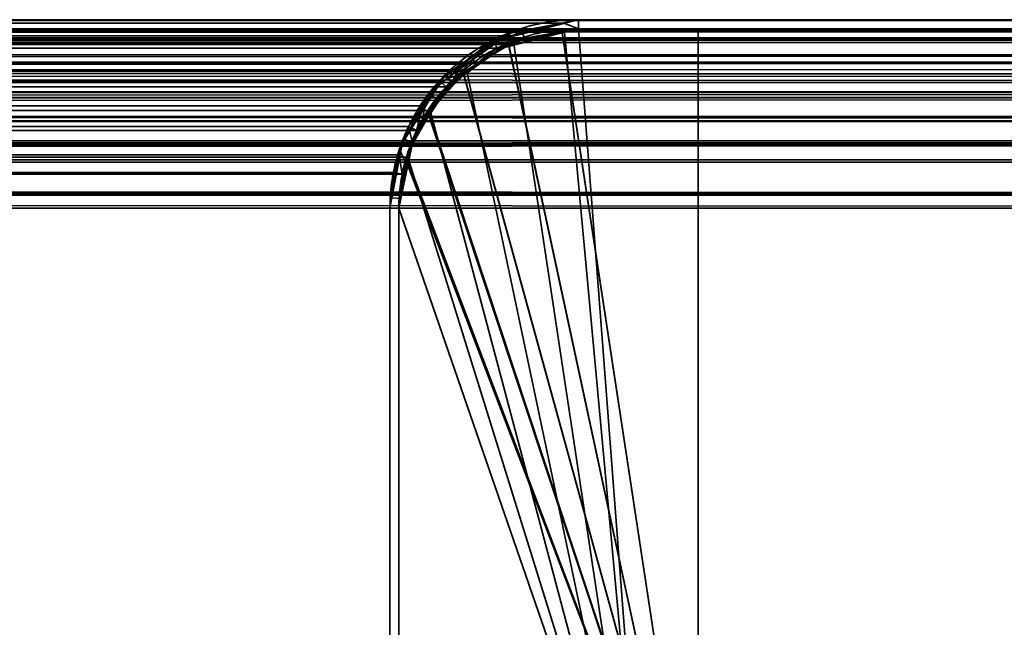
# Model space of a CAD drawing. Header units: millimetres. Extents: x -527 to 5177, y -116 to 161.
# Tile 645 of 656: x 1864 to 1881, y 151 to 161. Entities that reach past the tile are written whole.
import ezdxf

# ---------------------------------------------------------------- set-up
doc = ezdxf.new("R2010")
doc.units = ezdxf.units.MM
doc.layers.add('151', color=7, linetype='Continuous', true_color=0xffffff)

# ---------------------------------------------------------------- blocks, each defined once
blk = doc.blocks.new('UG_SURFACE_155')
at = {"layer": '151', "color": 7, "linetype": 'Continuous', "lineweight": 35}
for points in [[(1071.45, 161.234, 2073.8), (1928.558, 161.293, 2073.807), (1927.65, 161.45, 2072.9)], [(1927.65, 161.45, 2072.9), (1072.35, 161.45, 2072.9), (1071.45, 161.234, 2073.8)], [(1927.65, 161.45, 2072.9), (1873.65, 161.45, 2018.9), (1126.35, 161.45, 2018.9), (1072.35, 161.45, 2072.9)], [(1126.598, 161.407, 2018.652), (1126.35, 161.45, 2018.9), (1873.65, 161.45, 2018.9)], [(1873.65, 161.45, 2018.9), (1873.405, 161.391, 2018.655), (1126.598, 161.407, 2018.652)], [(1127.408, 161.267, 2017.842), (1126.598, 161.407, 2018.652), (1873.405, 161.391, 2018.655)], [(1127.408, 161.267, 2017.842), (1873.405, 161.391, 2018.655), (1872.514, 161.178, 2017.764)], [(1873.65, 161.3, 2018.9), (1872.552, 161.037, 2017.802), (1872.514, 161.178, 2017.764), (1873.405, 161.391, 2018.655)], [(1873.405, 161.391, 2018.655), (1873.65, 161.45, 2018.9), (1873.65, 161.3, 2018.9)], [(1927.65, 161.3, 2072.9), (1873.65, 161.3, 2018.9), (1873.65, 161.45, 2018.9), (1927.65, 161.45, 2072.9)], [(1070.621, 160.879, 2074.63), (1929.379, 160.864, 2074.629), (1928.708, 161.267, 2073.958)], [(1070.922, 161.108, 2074.328), (1070.621, 160.879, 2074.63), (1928.708, 161.267, 2073.958)], [(1070.922, 161.108, 2074.328), (1928.708, 161.267, 2073.958), (1928.558, 161.293, 2073.807)], [(1928.558, 161.293, 2073.807), (1071.45, 161.234, 2073.8), (1070.922, 161.108, 2074.328)], [(1071.252, 161.037, 2073.998), (1072.35, 161.3, 2072.9), (1927.65, 161.3, 2072.9)], [(1927.65, 161.3, 2072.9), (1928.657, 161.126, 2073.907), (1071.252, 161.037, 2073.998)], [(1927.65, 161.3, 2072.9), (1072.35, 161.3, 2072.9), (1126.35, 161.3, 2018.9), (1873.65, 161.3, 2018.9)], [(1873.65, 161.3, 2018.9), (1126.35, 161.3, 2018.9), (1127.357, 161.126, 2017.893)], [(1127.357, 161.126, 2017.893), (1872.552, 161.037, 2017.802), (1873.65, 161.3, 2018.9)], [(1872.514, 161.178, 2017.764), (1127.488, 161.219, 2017.762), (1127.408, 161.267, 2017.842)], [(1127.488, 161.219, 2017.762), (1872.514, 161.178, 2017.764), (1872.222, 161.108, 2017.472)], [(1872.222, 161.108, 2017.472), (1128.313, 160.723, 2016.937), (1127.488, 161.219, 2017.762)], [(1928.657, 161.126, 2073.907), (1928.749, 161.071, 2073.999), (1071.252, 161.037, 2073.998)], [(1071.252, 161.037, 2073.998), (1928.749, 161.071, 2073.999), (1929.671, 160.517, 2074.921)], [(1127.357, 161.126, 2017.893), (1127.449, 161.071, 2017.801), (1872.552, 161.037, 2017.802)], [(1872.29, 160.974, 2017.54), (1127.449, 161.071, 2017.801), (1128.371, 160.517, 2016.879)], [(1872.29, 160.974, 2017.54), (1872.552, 161.037, 2017.802), (1127.449, 161.071, 2017.801)], [(1872.222, 161.108, 2017.472), (1871.694, 160.707, 2016.944), (1128.313, 160.723, 2016.937)], [(1871.694, 160.707, 2016.944), (1872.222, 161.108, 2017.472), (1872.29, 160.974, 2017.54), (1871.535, 160.401, 2016.785)], [(1872.552, 161.037, 2017.802), (1872.29, 160.974, 2017.54), (1872.222, 161.108, 2017.472), (1872.514, 161.178, 2017.764)], [(1929.379, 160.864, 2074.629), (1070.621, 160.879, 2074.63), (1070.029, 160.43, 2075.221)], [(1929.762, 160.403, 2075.012), (1070.235, 160.401, 2075.015), (1070.99, 160.974, 2074.26)], [(1929.671, 160.517, 2074.921), (1070.99, 160.974, 2074.26), (1071.252, 161.037, 2073.998)], [(1929.671, 160.517, 2074.921), (1929.762, 160.403, 2075.012), (1070.99, 160.974, 2074.26)], [(1128.371, 160.517, 2016.879), (1871.535, 160.401, 2016.785), (1872.29, 160.974, 2017.54)], [(1070.029, 160.43, 2075.221), (1929.772, 160.628, 2075.022), (1929.379, 160.864, 2074.629)], [(1128.472, 160.628, 2016.778), (1128.313, 160.723, 2016.937), (1871.694, 160.707, 2016.944)], [(1070.029, 160.43, 2075.221), (1930.086, 160.234, 2075.336), (1929.772, 160.628, 2075.022)], [(1128.472, 160.628, 2016.778), (1871.694, 160.707, 2016.944), (1871.329, 160.43, 2016.579)], [(1871.329, 160.43, 2016.579), (1128.958, 160.017, 2016.292), (1128.472, 160.628, 2016.778)], [(1871.535, 160.401, 2016.785), (1871.44, 160.329, 2016.69), (1871.329, 160.43, 2016.579), (1871.694, 160.707, 2016.944)], [(1070.029, 160.43, 2075.221), (1069.908, 160.25, 2075.342), (1930.086, 160.234, 2075.336)], [(1930.264, 159.773, 2075.514), (1070.14, 160.329, 2075.11), (1070.235, 160.401, 2075.015)], [(1070.235, 160.401, 2075.015), (1929.762, 160.403, 2075.012), (1930.264, 159.773, 2075.514)], [(1128.371, 160.517, 2016.879), (1128.462, 160.403, 2016.788), (1871.535, 160.401, 2016.785)], [(1128.462, 160.403, 2016.788), (1870.946, 159.599, 2016.196), (1871.44, 160.329, 2016.69)], [(1870.946, 159.599, 2016.196), (1128.462, 160.403, 2016.788), (1128.963, 159.773, 2016.286)], [(1871.44, 160.329, 2016.69), (1871.535, 160.401, 2016.785), (1128.462, 160.403, 2016.788)], [(1871.329, 160.43, 2016.579), (1871.047, 160.013, 2016.297), (1128.958, 160.017, 2016.292)], [(1871.047, 160.013, 2016.297), (1871.329, 160.43, 2016.579), (1871.44, 160.329, 2016.69), (1870.946, 159.599, 2016.196)], [(1930.086, 160.234, 2075.336), (1069.908, 160.25, 2075.342), (1069.511, 159.664, 2075.739)], [(1069.511, 159.664, 2075.739), (1930.394, 159.847, 2075.644), (1930.086, 160.234, 2075.336)], [(1069.646, 159.599, 2075.604), (1070.14, 160.329, 2075.11), (1930.264, 159.773, 2075.514)], [(1129.094, 159.847, 2016.156), (1128.958, 160.017, 2016.292), (1871.047, 160.013, 2016.297)], [(1129.094, 159.847, 2016.156), (1871.047, 160.013, 2016.297), (1870.811, 159.664, 2016.061)], [(1870.946, 159.599, 2016.196), (1870.811, 159.664, 2016.061), (1871.047, 160.013, 2016.297)], [(1069.433, 159.429, 2075.817), (1930.567, 159.426, 2075.817), (1930.394, 159.847, 2075.644)], [(1069.511, 159.664, 2075.739), (1069.433, 159.429, 2075.817), (1930.394, 159.847, 2075.644)], [(1930.264, 159.773, 2075.514), (1069.577, 159.392, 2075.673), (1069.646, 159.599, 2075.604)], [(1930.264, 159.773, 2075.514), (1930.421, 159.387, 2075.671), (1069.577, 159.392, 2075.673)], [(1128.963, 159.773, 2016.286), (1870.877, 159.392, 2016.127), (1870.946, 159.599, 2016.196)], [(1128.963, 159.773, 2016.286), (1129.122, 159.387, 2016.128), (1870.877, 159.392, 2016.127)], [(1870.811, 159.664, 2016.061), (1129.358, 159.202, 2015.892), (1129.094, 159.847, 2016.156)], [(1870.811, 159.664, 2016.061), (1870.655, 159.194, 2015.905), (1129.358, 159.202, 2015.892)], [(1870.655, 159.194, 2015.905), (1870.811, 159.664, 2016.061), (1870.877, 159.392, 2016.127), (1870.705, 158.871, 2015.955)], [(1870.811, 159.664, 2016.061), (1870.946, 159.599, 2016.196), (1870.877, 159.392, 2016.127)], [(1930.567, 159.426, 2075.817), (1069.433, 159.429, 2075.817), (1069.258, 158.9, 2075.992)], [(1069.258, 158.9, 2075.992), (1930.69, 159.124, 2075.94), (1930.567, 159.426, 2075.817)], [(1069.405, 158.871, 2075.845), (1069.577, 159.392, 2075.673), (1930.421, 159.387, 2075.671)], [(1930.421, 159.387, 2075.671), (1930.545, 159.085, 2075.795), (1069.405, 158.871, 2075.845)], [(1870.705, 158.871, 2015.955), (1870.877, 159.392, 2016.127), (1129.122, 159.387, 2016.128)], [(1870.705, 158.871, 2015.955), (1129.122, 159.387, 2016.128), (1129.246, 159.085, 2016.005)], [(1069.258, 158.9, 2075.992), (1930.767, 158.545, 2076.017), (1930.69, 159.124, 2075.94)], [(1930.545, 159.085, 2075.795), (1930.65, 158.3, 2075.9), (1069.405, 158.871, 2075.845)], [(1129.246, 159.085, 2016.005), (1870.65, 158.3, 2015.9), (1870.705, 158.871, 2015.955)], [(1129.246, 159.085, 2016.005), (1129.35, 158.3, 2015.9), (1870.65, 158.3, 2015.9)], [(1129.39, 159.124, 2015.86), (1129.358, 159.202, 2015.892), (1870.655, 159.194, 2015.905)], [(1129.39, 159.124, 2015.86), (1870.655, 159.194, 2015.905), (1870.558, 158.9, 2015.808)], [(1870.558, 158.9, 2015.808), (1129.5, 158.3, 2015.75), (1129.39, 159.124, 2015.86)], [(1870.705, 158.871, 2015.955), (1870.558, 158.9, 2015.808), (1870.655, 159.194, 2015.905)], [(1069.258, 158.9, 2075.992), (1069.224, 158.548, 2076.026), (1930.767, 158.545, 2076.017)], [(1930.65, 158.3, 2075.9), (1069.35, 158.3, 2075.9), (1069.405, 158.871, 2075.845)], [(1870.558, 158.9, 2015.808), (1870.5, 158.3, 2015.75), (1129.5, 158.3, 2015.75)], [(1870.5, 158.3, 2015.75), (1870.558, 158.9, 2015.808), (1870.705, 158.871, 2015.955), (1870.65, 158.3, 2015.9)], [(1930.767, 158.545, 2076.017), (1069.224, 158.548, 2076.026), (1069.2, 158.3, 2076.05)], [(1069.2, 158.3, 2076.05), (1930.8, 158.3, 2076.05), (1930.767, 158.545, 2076.017)], [(1069.2, 158.3, 2076.05), (1069.2, 142.45, 2076.05), (1930.8, 142.45, 2076.05), (1930.8, 158.3, 2076.05)], [(1930.65, 158.3, 2075.9), (1930.65, 142.45, 2075.9), (1069.35, 142.45, 2075.9), (1069.35, 158.3, 2075.9)], [(1870.65, 120.3, 2015.9), (1870.65, 158.3, 2015.9), (1129.35, 158.3, 2015.9), (1129.35, 120.3, 2015.9)], [(1129.5, 120.3, 2015.75), (1129.5, 158.3, 2015.75), (1870.5, 158.3, 2015.75), (1870.5, 120.3, 2015.75)], [(1870.65, 158.3, 2015.9), (1870.65, 120.3, 2015.9), (1870.5, 120.3, 2015.75), (1870.5, 158.3, 2015.75)]]:
    blk.add_3dface(points, dxfattribs=at)
blk = doc.blocks.new('UG_SURFACE_156')
at = {"layer": '151', "color": 14, "linetype": 'Continuous', "lineweight": 35}
for points in [[(1124.35, 161.3, 2020.9), (1124.35, 146.3, 2020.9), (1875.65, 146.3, 2020.9), (1875.65, 161.3, 2020.9)], [(1875.65, 161.3, 2020.9), (1873.65, 161.3, 2018.9), (1126.35, 161.3, 2018.9), (1124.35, 161.3, 2020.9)], [(1126.586, 161.259, 2018.664), (1126.35, 161.3, 2018.9), (1873.65, 161.3, 2018.9)], [(1873.65, 161.3, 2018.9), (1873.417, 161.244, 2018.667), (1126.586, 161.259, 2018.664)], [(1127.357, 161.126, 2017.893), (1126.586, 161.259, 2018.664), (1873.417, 161.244, 2018.667)], [(1127.357, 161.126, 2017.893), (1873.417, 161.244, 2018.667), (1872.568, 161.041, 2017.818)], [(1874.8, 146.3, 2020.05), (1872.568, 161.041, 2017.818), (1873.417, 161.244, 2018.667)], [(1874.8, 146.3, 2020.05), (1873.417, 161.244, 2018.667), (1873.65, 161.3, 2018.9)], [(1873.65, 161.3, 2018.9), (1875.65, 161.3, 2020.9), (1875.65, 146.3, 2020.9), (1874.8, 146.3, 2020.05)], [(1872.568, 161.041, 2017.818), (1127.434, 161.08, 2017.816), (1127.357, 161.126, 2017.893)], [(1127.434, 161.08, 2017.816), (1872.568, 161.041, 2017.818), (1872.29, 160.974, 2017.54)], [(1872.29, 160.974, 2017.54), (1128.22, 160.608, 2017.03), (1127.434, 161.08, 2017.816)], [(1871.787, 160.592, 2017.037), (1872.29, 160.974, 2017.54), (1872.568, 161.041, 2017.818), (1874.8, 146.3, 2020.05)], [(1872.29, 160.974, 2017.54), (1871.787, 160.592, 2017.037), (1128.22, 160.608, 2017.03)], [(1128.371, 160.517, 2016.879), (1128.22, 160.608, 2017.03), (1871.787, 160.592, 2017.037)], [(1128.371, 160.517, 2016.879), (1871.787, 160.592, 2017.037), (1871.44, 160.329, 2016.69)], [(1871.171, 159.932, 2016.421), (1871.44, 160.329, 2016.69), (1871.787, 160.592, 2017.037), (1874.8, 146.3, 2020.05)], [(1871.44, 160.329, 2016.69), (1128.834, 159.935, 2016.416), (1128.371, 160.517, 2016.879)], [(1871.44, 160.329, 2016.69), (1871.171, 159.932, 2016.421), (1128.834, 159.935, 2016.416)], [(1128.963, 159.773, 2016.286), (1128.834, 159.935, 2016.416), (1871.171, 159.932, 2016.421)], [(1128.963, 159.773, 2016.286), (1871.171, 159.932, 2016.421), (1870.946, 159.599, 2016.196)], [(1870.798, 159.151, 2016.048), (1870.946, 159.599, 2016.196), (1871.171, 159.932, 2016.421), (1874.8, 146.3, 2020.05)], [(1870.946, 159.599, 2016.196), (1129.215, 159.159, 2016.035), (1128.963, 159.773, 2016.286)], [(1870.946, 159.599, 2016.196), (1870.798, 159.151, 2016.048), (1129.215, 159.159, 2016.035)], [(1129.246, 159.085, 2016.005), (1129.215, 159.159, 2016.035), (1870.798, 159.151, 2016.048)], [(1129.246, 159.085, 2016.005), (1870.798, 159.151, 2016.048), (1870.705, 158.871, 2015.955)], [(1870.705, 158.871, 2015.955), (1129.35, 158.3, 2015.9), (1129.246, 159.085, 2016.005)], [(1874.8, 146.3, 2020.05), (1870.65, 158.3, 2015.9), (1870.705, 158.871, 2015.955), (1870.798, 159.151, 2016.048)], [(1870.705, 158.871, 2015.955), (1870.65, 158.3, 2015.9), (1129.35, 158.3, 2015.9)], [(1129.35, 120.15, 2015.9), (1129.35, 158.3, 2015.9), (1870.65, 158.3, 2015.9), (1870.65, 120.15, 2015.9)], [(1870.65, 120.15, 2015.9), (1870.65, 158.3, 2015.9), (1874.8, 146.3, 2020.05)]]:
    blk.add_3dface(points, dxfattribs=at)
blk = doc.blocks.new('UG_SURFACE_157')
at = {"layer": '151', "color": 14, "linetype": 'Continuous', "lineweight": 35}
for points in [[(1071.493, 161.095, 2073.757), (1928.514, 161.151, 2073.764), (1927.65, 161.3, 2072.9)], [(1927.65, 161.3, 2072.9), (1072.35, 161.3, 2072.9), (1071.493, 161.095, 2073.757)], [(1927.65, 161.3, 2072.9), (1925.65, 161.3, 2070.9), (1074.35, 161.3, 2070.9), (1072.35, 161.3, 2072.9)], [(1925.65, 142.45, 2070.9), (1074.35, 142.45, 2070.9), (1074.35, 161.3, 2070.9), (1925.65, 161.3, 2070.9)], [(1070.703, 160.756, 2074.547), (1929.296, 160.742, 2074.547), (1928.657, 161.126, 2073.907)], [(1070.99, 160.974, 2074.26), (1070.703, 160.756, 2074.547), (1928.657, 161.126, 2073.907)], [(1070.99, 160.974, 2074.26), (1928.657, 161.126, 2073.907), (1928.514, 161.151, 2073.764)], [(1928.514, 161.151, 2073.764), (1071.493, 161.095, 2073.757), (1070.99, 160.974, 2074.26)], [(1929.296, 160.742, 2074.547), (1070.703, 160.756, 2074.547), (1070.14, 160.329, 2075.11)], [(1070.14, 160.329, 2075.11), (1929.671, 160.517, 2074.921), (1929.296, 160.742, 2074.547)], [(1070.14, 160.329, 2075.11), (1929.97, 160.142, 2075.22), (1929.671, 160.517, 2074.921)], [(1070.14, 160.329, 2075.11), (1070.024, 160.157, 2075.226), (1929.97, 160.142, 2075.22)], [(1929.97, 160.142, 2075.22), (1070.024, 160.157, 2075.226), (1069.646, 159.599, 2075.604)], [(1069.646, 159.599, 2075.604), (1930.264, 159.773, 2075.514), (1929.97, 160.142, 2075.22)], [(1069.572, 159.375, 2075.678), (1930.428, 159.372, 2075.678), (1930.264, 159.773, 2075.514)], [(1069.646, 159.599, 2075.604), (1069.572, 159.375, 2075.678), (1930.264, 159.773, 2075.514)], [(1930.428, 159.372, 2075.678), (1069.572, 159.375, 2075.678), (1069.405, 158.871, 2075.845)], [(1069.405, 158.871, 2075.845), (1930.545, 159.085, 2075.795), (1930.428, 159.372, 2075.678)], [(1069.405, 158.871, 2075.845), (1930.619, 158.533, 2075.869), (1930.545, 159.085, 2075.795)], [(1069.405, 158.871, 2075.845), (1069.373, 158.537, 2075.877), (1930.619, 158.533, 2075.869)], [(1930.619, 158.533, 2075.869), (1069.373, 158.537, 2075.877), (1069.35, 158.3, 2075.9)], [(1069.35, 158.3, 2075.9), (1930.65, 158.3, 2075.9), (1930.619, 158.533, 2075.869)], [(1069.35, 158.3, 2075.9), (1069.35, 142.45, 2075.9), (1930.65, 142.45, 2075.9), (1930.65, 158.3, 2075.9)]]:
    blk.add_3dface(points, dxfattribs=at)
blk = doc.blocks.new('UG_SURFACE_158')
at = {"layer": '151', "color": 41, "linetype": 'Continuous', "lineweight": 35}
for points in [[(1074.35, 161.3, 2070.9), (1074.35, 146.3, 2070.9), (1925.65, 146.3, 2070.9), (1925.65, 161.3, 2070.9)], [(1925.65, 161.3, 2070.9), (1875.65, 161.3, 2020.9), (1124.35, 161.3, 2020.9), (1074.35, 161.3, 2070.9)], [(1124.35, 146.3, 2020.9), (1124.35, 161.3, 2020.9), (1875.65, 161.3, 2020.9), (1875.65, 146.3, 2020.9)], [(1875.65, 161.3, 2020.9), (1925.65, 161.3, 2070.9), (1925.65, 146.3, 2070.9), (1875.65, 146.3, 2020.9)]]:
    blk.add_3dface(points, dxfattribs=at)
blk = doc.blocks.new('UG_SURFACE_159')
at = {"layer": '151', "color": 14, "linetype": 'Continuous', "lineweight": 35}
for points in [[(1875.65, 146.3, -5.75), (1872.483, 161.059, -5.75), (1872.502, 161.072, -5.75), (1873.38, 161.246, -5.75)], [(1873.38, 161.246, -5.75), (1872.502, 161.072, -5.75), (1872.488, 161.003, 2017.738)], [(1872.488, 161.003, 2017.738), (1873.379, 161.231, 2018.629), (1873.38, 161.246, -5.75)], [(1875.65, 146.3, 2020.9), (1873.379, 161.231, 2018.629), (1872.488, 161.003, 2017.738)], [(1873.65, 161.3, -5.75), (1873.38, 161.246, -5.75), (1873.379, 161.231, 2018.629)], [(1873.379, 161.231, 2018.629), (1873.65, 161.3, 2018.9), (1873.65, 161.3, -5.75)], [(1875.65, 146.3, 2020.9), (1875.65, 161.3, 2020.9), (1873.65, 161.3, 2018.9), (1873.379, 161.231, 2018.629)], [(1873.38, 161.246, -5.75), (1873.65, 161.3, -5.75), (1875.65, 161.3, -5.75), (1875.65, 146.3, -5.75)], [(1875.65, 161.3, 2020.9), (1875.65, 161.3, -5.75), (1873.65, 161.3, -5.75), (1873.65, 161.3, 2018.9)], [(1875.65, 161.3, 2020.9), (1875.65, 146.3, 2020.9), (1875.65, 146.3, -5.75), (1875.65, 161.3, -5.75)], [(1872.483, 161.059, -5.75), (1871.729, 160.555, -5.75), (1871.737, 160.521, 2016.987)], [(1871.729, 160.555, -5.75), (1872.483, 161.059, -5.75), (1875.65, 146.3, -5.75)], [(1871.737, 160.521, 2016.987), (1872.211, 160.933, 2017.461), (1872.483, 161.059, -5.75)], [(1872.211, 160.933, 2017.461), (1872.488, 161.003, 2017.738), (1872.483, 161.059, -5.75)], [(1872.502, 161.072, -5.75), (1872.483, 161.059, -5.75), (1872.488, 161.003, 2017.738)], [(1872.488, 161.003, 2017.738), (1872.211, 160.933, 2017.461), (1871.737, 160.521, 2016.987), (1875.65, 146.3, 2020.9)], [(1871.729, 160.555, -5.75), (1871.529, 160.421, -5.75), (1871.136, 159.882, 2016.386)], [(1871.136, 159.882, 2016.386), (1871.248, 160.097, 2016.498), (1871.729, 160.555, -5.75)], [(1875.65, 146.3, -5.75), (1871.162, 159.873, -5.75), (1871.529, 160.421, -5.75), (1871.729, 160.555, -5.75)], [(1871.248, 160.097, 2016.498), (1871.737, 160.521, 2016.987), (1871.729, 160.555, -5.75)], [(1871.737, 160.521, 2016.987), (1871.248, 160.097, 2016.498), (1871.136, 159.882, 2016.386), (1875.65, 146.3, 2020.9)], [(1871.529, 160.421, -5.75), (1871.162, 159.873, -5.75), (1871.136, 159.882, 2016.386)], [(1875.65, 146.3, 2020.9), (1871.136, 159.882, 2016.386), (1870.798, 159.232, 2016.048), (1870.774, 159.077, 2016.024)], [(1870.798, 159.232, 2016.048), (1871.136, 159.882, 2016.386), (1871.162, 159.873, -5.75)], [(1870.798, 159.232, 2016.048), (1871.162, 159.873, -5.75), (1870.878, 159.448, -5.75)], [(1870.804, 159.073, -5.75), (1870.878, 159.448, -5.75), (1871.162, 159.873, -5.75), (1875.65, 146.3, -5.75)], [(1870.878, 159.448, -5.75), (1870.804, 159.073, -5.75), (1870.774, 159.077, 2016.024)], [(1870.774, 159.077, 2016.024), (1870.798, 159.232, 2016.048), (1870.878, 159.448, -5.75)], [(1870.65, 158.3, 2015.9), (1870.774, 159.077, 2016.024), (1870.804, 159.073, -5.75)], [(1870.774, 159.077, 2016.024), (1870.65, 158.3, 2015.9), (1874.8, 146.3, 2020.05), (1875.65, 146.3, 2020.9)], [(1870.804, 159.073, -5.75), (1870.65, 158.3, -5.75), (1870.65, 158.3, 2015.9)], [(1875.65, 146.3, -5.75), (1874.8, 146.3, -5.75), (1870.65, 158.3, -5.75), (1870.804, 159.073, -5.75)], [(1870.65, 120.15, 2015.9), (1870.65, 158.3, 2015.9), (1870.65, 158.3, -5.75), (1870.65, 120.15, -5.75)], [(1870.65, 120.15, -5.75), (1870.65, 158.3, -5.75), (1874.8, 146.3, -5.75)], [(1874.8, 146.3, 2020.05), (1870.65, 158.3, 2015.9), (1870.65, 120.15, 2015.9)]]:
    blk.add_3dface(points, dxfattribs=at)
blk = doc.blocks.new('UG_SURFACE_160')
at = {"layer": '151', "color": 7, "linetype": 'Continuous', "lineweight": 35}
for points in [[(1873.65, 161.45, 2018.9), (1872.5, 161.156, 2017.75), (1872.643, 161.126, 2017.893), (1873.65, 161.3, 2018.9)], [(1873.65, 161.45, -5.75), (1872.704, 161.263, -5.75), (1872.5, 161.156, 2017.75)], [(1872.5, 161.156, 2017.75), (1873.65, 161.45, 2018.9), (1873.65, 161.45, -5.75)], [(1873.65, 161.3, -5.75), (1872.751, 161.114, -5.75), (1872.704, 161.263, -5.75), (1873.65, 161.45, -5.75)], [(1927.65, 161.45, 2072.9), (1927.65, 161.45, -5.75), (1873.65, 161.45, -5.75), (1873.65, 161.45, 2018.9)], [(1873.65, 161.45, -5.75), (1927.65, 161.45, -5.75), (1927.65, 161.3, -5.75), (1873.65, 161.3, -5.75)], [(1873.65, 161.3, 2018.9), (1927.65, 161.3, 2072.9), (1927.65, 161.45, 2072.9), (1873.65, 161.45, 2018.9)], [(1872.492, 161.221, -5.75), (1872.451, 161.213, -5.75), (1871.449, 160.466, 2016.699)], [(1871.449, 160.466, 2016.699), (1872.139, 161.064, 2017.39), (1872.492, 161.221, -5.75)], [(1872.451, 161.213, -5.75), (1871.864, 160.822, -5.75), (1871.449, 160.466, 2016.699)], [(1872.47, 161.055, -5.75), (1871.948, 160.704, -5.75), (1871.864, 160.822, -5.75), (1872.451, 161.213, -5.75)], [(1872.139, 161.064, 2017.39), (1872.5, 161.156, 2017.75), (1872.492, 161.221, -5.75)], [(1872.549, 161.072, -5.75), (1872.47, 161.055, -5.75), (1872.451, 161.213, -5.75), (1872.492, 161.221, -5.75)], [(1872.492, 161.221, -5.75), (1872.704, 161.263, -5.75), (1872.751, 161.114, -5.75), (1872.549, 161.072, -5.75)], [(1872.704, 161.263, -5.75), (1872.492, 161.221, -5.75), (1872.5, 161.156, 2017.75)], [(1872.751, 161.114, -5.75), (1873.65, 161.3, 2018.9), (1872.643, 161.126, 2017.893)], [(1872.751, 161.114, -5.75), (1873.65, 161.3, -5.75), (1873.65, 161.3, 2018.9)], [(1927.65, 161.3, 2072.9), (1873.65, 161.3, 2018.9), (1873.65, 161.3, -5.75), (1927.65, 161.3, -5.75)], [(1872.139, 161.064, 2017.39), (1871.449, 160.466, 2016.699), (1871.629, 160.517, 2016.879)], [(1871.629, 160.517, 2016.879), (1872.551, 161.071, 2017.801), (1872.5, 161.156, 2017.75), (1872.139, 161.064, 2017.39)], [(1871.948, 160.704, -5.75), (1872.551, 161.071, 2017.801), (1871.629, 160.517, 2016.879)], [(1872.551, 161.071, 2017.801), (1871.948, 160.704, -5.75), (1872.47, 161.055, -5.75)], [(1872.47, 161.055, -5.75), (1872.549, 161.072, -5.75), (1872.551, 161.071, 2017.801)], [(1872.551, 161.071, 2017.801), (1872.643, 161.126, 2017.893), (1872.5, 161.156, 2017.75)], [(1872.643, 161.126, 2017.893), (1872.549, 161.072, -5.75), (1872.751, 161.114, -5.75)], [(1872.643, 161.126, 2017.893), (1872.551, 161.071, 2017.801), (1872.549, 161.072, -5.75)], [(1871.423, 160.527, -5.75), (1871.864, 160.822, -5.75), (1871.948, 160.704, -5.75), (1871.529, 160.421, -5.75)], [(1871.864, 160.822, -5.75), (1871.423, 160.527, -5.75), (1871.449, 160.466, 2016.699)], [(1871.629, 160.517, 2016.879), (1871.529, 160.421, -5.75), (1871.948, 160.704, -5.75)], [(1871.423, 160.527, -5.75), (1871.199, 160.185, -5.75), (1870.74, 159.44, 2015.99)], [(1870.74, 159.44, 2015.99), (1871.128, 160.187, 2016.378), (1871.423, 160.527, -5.75)], [(1871.449, 160.466, 2016.699), (1871.128, 160.187, 2016.378), (1871.037, 159.773, 2016.286), (1871.539, 160.404, 2016.789)], [(1871.316, 160.095, -5.75), (1871.539, 160.404, 2016.789), (1871.037, 159.773, 2016.286)], [(1871.128, 160.187, 2016.378), (1871.449, 160.466, 2016.699), (1871.423, 160.527, -5.75)], [(1871.529, 160.421, -5.75), (1871.316, 160.095, -5.75), (1871.199, 160.185, -5.75), (1871.423, 160.527, -5.75)], [(1871.316, 160.095, -5.75), (1871.529, 160.421, -5.75), (1871.539, 160.404, 2016.789)], [(1871.539, 160.404, 2016.789), (1871.629, 160.517, 2016.879), (1871.449, 160.466, 2016.699)], [(1871.629, 160.517, 2016.879), (1871.539, 160.404, 2016.789), (1871.529, 160.421, -5.75)], [(1870.723, 159.458, -5.75), (1871.199, 160.185, -5.75), (1871.316, 160.095, -5.75), (1870.864, 159.402, -5.75)], [(1871.199, 160.185, -5.75), (1870.723, 159.458, -5.75), (1870.74, 159.44, 2015.99)], [(1870.879, 159.389, 2016.129), (1871.037, 159.773, 2016.286), (1871.128, 160.187, 2016.378), (1870.74, 159.44, 2015.99)], [(1871.037, 159.773, 2016.286), (1870.864, 159.402, -5.75), (1871.316, 160.095, -5.75)], [(1871.037, 159.773, 2016.286), (1870.879, 159.389, 2016.129), (1870.864, 159.402, -5.75)], [(1870.723, 159.458, -5.75), (1870.718, 159.45, -5.75), (1870.5, 158.3, 2015.75)], [(1870.5, 158.3, 2015.75), (1870.656, 159.279, 2015.906), (1870.723, 159.458, -5.75)], [(1870.5, 158.3, 2015.75), (1870.718, 159.45, -5.75), (1870.704, 159.379, -5.75)], [(1870.656, 159.279, 2015.906), (1870.74, 159.44, 2015.99), (1870.723, 159.458, -5.75)], [(1870.74, 159.44, 2015.99), (1870.656, 159.279, 2015.906), (1870.754, 159.085, 2016.005), (1870.879, 159.389, 2016.129)], [(1870.86, 159.396, -5.75), (1870.847, 159.327, -5.75), (1870.704, 159.379, -5.75), (1870.718, 159.45, -5.75)], [(1870.864, 159.402, -5.75), (1870.86, 159.396, -5.75), (1870.718, 159.45, -5.75), (1870.723, 159.458, -5.75)], [(1870.847, 159.327, -5.75), (1870.86, 159.396, -5.75), (1870.879, 159.389, 2016.129)], [(1870.86, 159.396, -5.75), (1870.864, 159.402, -5.75), (1870.879, 159.389, 2016.129)], [(1870.704, 159.379, -5.75), (1870.533, 158.472, -5.75), (1870.5, 158.3, 2015.75)], [(1870.65, 158.3, 2015.9), (1870.754, 159.085, 2016.005), (1870.656, 159.279, 2015.906), (1870.5, 158.3, 2015.75)], [(1870.847, 159.327, -5.75), (1870.681, 158.463, -5.75), (1870.533, 158.472, -5.75), (1870.704, 159.379, -5.75)], [(1870.879, 159.389, 2016.129), (1870.681, 158.463, -5.75), (1870.847, 159.327, -5.75)], [(1870.681, 158.463, -5.75), (1870.879, 159.389, 2016.129), (1870.754, 159.085, 2016.005)], [(1870.754, 159.085, 2016.005), (1870.65, 158.3, -5.75), (1870.681, 158.463, -5.75)], [(1870.754, 159.085, 2016.005), (1870.65, 158.3, 2015.9), (1870.65, 158.3, -5.75)], [(1870.681, 158.463, -5.75), (1870.65, 158.3, -5.75), (1870.5, 158.3, -5.75), (1870.533, 158.472, -5.75)], [(1870.533, 158.472, -5.75), (1870.5, 158.3, -5.75), (1870.5, 158.3, 2015.75)], [(1870.5, 158.3, 2015.75), (1870.5, 120.3, 2015.75), (1870.65, 120.3, 2015.9), (1870.65, 158.3, 2015.9)], [(1870.5, 120.3, -5.75), (1870.5, 158.3, -5.75), (1870.65, 158.3, -5.75), (1870.65, 120.3, -5.75)], [(1870.5, 120.3, 2015.75), (1870.5, 158.3, 2015.75), (1870.5, 158.3, -5.75), (1870.5, 120.3, -5.75)], [(1870.65, 120.3, -5.75), (1870.65, 158.3, -5.75), (1870.65, 158.3, 2015.9), (1870.65, 120.3, 2015.9)]]:
    blk.add_3dface(points, dxfattribs=at)
blk = doc.blocks.new('UG_SURFACE_161')
at = {"layer": '151', "color": 41, "linetype": 'Continuous', "lineweight": 35}
for points in [[(1875.65, 146.3, 2020.9), (1875.65, 161.3, 2020.9), (1875.65, 161.3, -5.75), (1875.65, 146.3, -5.75)], [(1925.65, 161.3, 2070.9), (1925.65, 161.3, -5.75), (1875.65, 161.3, -5.75), (1875.65, 161.3, 2020.9)], [(1925.65, 146.3, -5.75), (1875.65, 146.3, -5.75), (1875.65, 161.3, -5.75), (1925.65, 161.3, -5.75)], [(1875.65, 146.3, 2020.9), (1925.65, 146.3, 2070.9), (1925.65, 161.3, 2070.9), (1875.65, 161.3, 2020.9)]]:
    blk.add_3dface(points, dxfattribs=at)

msp = doc.modelspace()

# ---------------------------------------------------------------- linework, layer by layer
at = {"layer": '151', "color": 251, "linetype": 'Continuous', "lineweight": -3, "true_color": 0x636466}
for p, q in [((1072.35, 161.45, 2072.9), (1927.65, 161.45, 2072.9)), ((1126.35, 161.45, 2018.9), (1873.65, 161.45, 2018.9)), ((1873.65, 161.45, 2018.9), (1927.65, 161.45, 2072.9)), ((1927.65, 161.45, -5.75), (1873.65, 161.45, -5.75)), ((1927.65, 161.45, 2072.9), (1873.65, 161.45, 2018.9)), ((1873.65, 161.45, 2018.9), (1873.65, 161.45, -5.75)), ((1072.35, 161.3, 2072.9), (1927.65, 161.3, 2072.9)), ((1074.35, 161.3, 2070.9), (1925.65, 161.3, 2070.9)), ((1074.35, 161.3, 2070.9), (1925.65, 161.3, 2070.9)), ((1124.35, 161.3, 2020.9), (1875.65, 161.3, 2020.9)), ((1124.35, 161.3, 2020.9), (1875.65, 161.3, 2020.9)), ((1126.35, 161.3, 2018.9), (1873.65, 161.3, 2018.9)), ((1126.35, 161.3, 2018.9), (1873.65, 161.3, 2018.9)), ((1927.65, 161.3, 2072.9), (1873.65, 161.3, 2018.9)), ((1927.65, 161.3, -5.75), (1873.65, 161.3, -5.75)), ((1873.65, 161.3, 2018.9), (1927.65, 161.3, 2072.9)), ((1873.65, 161.3, 2018.9), (1875.65, 161.3, 2020.9)), ((1873.65, 161.3, -5.75), (1875.65, 161.3, -5.75)), ((1875.65, 161.3, 2020.9), (1873.65, 161.3, 2018.9)), ((1873.65, 161.3, 2018.9), (1873.65, 161.3, -5.75)), ((1873.65, 161.3, 2018.9), (1873.65, 161.3, -5.75)), ((1875.65, 146.3, 2020.9), (1875.65, 161.3, 2020.9)), ((1875.65, 146.3, 2020.9), (1875.65, 161.3, 2020.9)), ((1875.65, 161.3, 2020.9), (1875.65, 161.3, -5.75)), ((1875.65, 161.3, 2020.9), (1875.65, 146.3, 2020.9)), ((1875.65, 161.3, 2020.9), (1875.65, 161.3, -5.75)), ((1875.65, 146.3, -5.75), (1875.65, 161.3, -5.75)), ((1875.65, 161.3, -5.75), (1925.65, 161.3, -5.75)), ((1925.65, 161.3, 2070.9), (1875.65, 161.3, 2020.9)), ((1875.65, 161.3, 2020.9), (1875.65, 146.3, 2020.9)), ((1875.65, 161.3, -5.75), (1875.65, 146.3, -5.75)), ((1875.65, 161.3, 2020.9), (1925.65, 161.3, 2070.9)), ((1069.2, 158.3, 2076.05), (1930.8, 158.3, 2076.05)), ((1069.35, 158.3, 2075.9), (1930.65, 158.3, 2075.9)), ((1069.35, 158.3, 2075.9), (1930.65, 158.3, 2075.9)), ((1129.35, 158.3, 2015.9), (1870.65, 158.3, 2015.9)), ((1129.5, 158.3, 2015.75), (1870.5, 158.3, 2015.75)), ((1870.5, 120.3, -5.75), (1870.5, 158.3, -5.75)), ((1870.5, 158.3, 2015.75), (1870.5, 120.3, 2015.75)), ((1870.5, 158.3, 2015.75), (1870.5, 120.3, 2015.75)), ((1870.5, 158.3, 2015.75), (1870.5, 158.3, -5.75)), ((1870.65, 158.3, -5.75), (1870.65, 120.15, -5.75)), ((1870.65, 120.3, -5.75), (1870.65, 158.3, -5.75)), ((1870.65, 158.3, 2015.9), (1870.65, 158.3, -5.75)), ((1870.65, 158.3, 2015.9), (1870.65, 120.3, 2015.9)), ((1870.65, 158.3, 2015.9), (1870.65, 120.15, 2015.9)), ((1870.65, 158.3, 2015.9), (1870.65, 120.3, 2015.9)), ((1870.65, 158.3, 2015.9), (1870.65, 120.15, 2015.9))]:
    msp.add_line(p, q, dxfattribs=at)
msp.add_arc((1873.65, 158.3, -5.75), 3, 90, 180, dxfattribs=at)
for points in [[(1870.5, 158.3, 2015.75), (1870.5, 161.45, 2015.75), (1873.65, 161.45, 2018.9)], [(1873.65, 161.45, -5.75), (1870.5, 161.45, -5.75), (1870.5, 158.3, -5.75)], [(1870.65, 158.3, 2015.9), (1870.65, 161.3, 2015.9), (1873.65, 161.3, 2018.9)]]:
    msp.add_rational_spline(points, [1, 0.707106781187, 1], degree=2, dxfattribs=at)
for points, knots in [([(1873.65, 161.45, 2018.9), (1872.937, 161.45, 2018.187), (1872.228, 161.221, 2017.478), (1871.318, 160.454, 2016.568), (1871.041, 160.124, 2016.291), (1870.627, 159.299, 2015.877), (1870.5, 158.808, 2015.75), (1870.5, 158.3, 2015.75)], [0, 0, 0, 0, 0.5, 0.5, 0.75, 0.75, 1, 1, 1, 1]), ([(1870.65, 158.3, 2015.9), (1870.65, 158.784, 2015.9), (1870.771, 159.249, 2016.021), (1871.162, 160.032, 2016.412), (1871.424, 160.347, 2016.674), (1872.296, 161.083, 2017.546), (1872.972, 161.3, 2018.222), (1873.65, 161.3, 2018.9)], [0, 0, 0, 0, 0.25, 0.25, 0.5, 0.5, 1, 1, 1, 1]), ([(1873.65, 161.3, -5.75), (1872.862, 161.3, -5.75), (1872.084, 160.977, -5.75), (1870.973, 159.866, -5.75), (1870.65, 159.088, -5.75), (1870.65, 158.3, -5.75)], [0, 0, 0, 0, 0.5, 0.5, 1, 1, 1, 1]), ([(1873.65, 161.3, 2018.9), (1872.971, 161.3, 2018.221), (1872.296, 161.082, 2017.546), (1871.429, 160.352, 2016.679), (1871.165, 160.037, 2016.415), (1870.771, 159.251, 2016.021), (1870.65, 158.784, 2015.9), (1870.65, 158.3, 2015.9)], [0, 0, 0, 0, 0.5, 0.5, 0.75, 0.75, 1, 1, 1, 1]), ([(1873.65, 161.3, 2018.9), (1872.971, 161.3, 2018.221), (1872.296, 161.082, 2017.546), (1871.429, 160.352, 2016.679), (1871.165, 160.037, 2016.415), (1870.771, 159.251, 2016.021), (1870.65, 158.784, 2015.9), (1870.65, 158.3, 2015.9)], [0, 0, 0, 0, 0.5, 0.5, 0.75, 0.75, 1, 1, 1, 1])]:
    msp.add_open_spline(points, degree=3, knots=knots, dxfattribs=at)
for points, degree in [([(1873.65, 161.3, -5.75), (1873.65, 161.45, -5.75)], 1), ([(1072.35, 161.3, 2072.9), (1357.45, 161.3, 2072.9), (1642.55, 161.3, 2072.9), (1927.65, 161.3, 2072.9)], 3), ([(1129.35, 158.3, 2015.9), (1376.45, 158.3, 2015.9), (1623.55, 158.3, 2015.9), (1870.65, 158.3, 2015.9)], 3), ([(1870.5, 158.3, -5.75), (1870.65, 158.3, -5.75)], 1), ([(1870.65, 158.3, 2015.9), (1870.65, 158.3, 1342.017), (1870.65, 158.3, 668.133), (1870.65, 158.3, -5.75)], 3)]:
    msp.add_open_spline(points, degree=degree, dxfattribs=at)

# ---------------------------------------------------------------- block references
for name in ['UG_SURFACE_155', 'UG_SURFACE_160', 'UG_SURFACE_157', 'UG_SURFACE_158', 'UG_SURFACE_156', 'UG_SURFACE_159', 'UG_SURFACE_161']:
    msp.add_blockref(name, (0, 0), dxfattribs=at)

doc.saveas('drawing.dxf')
